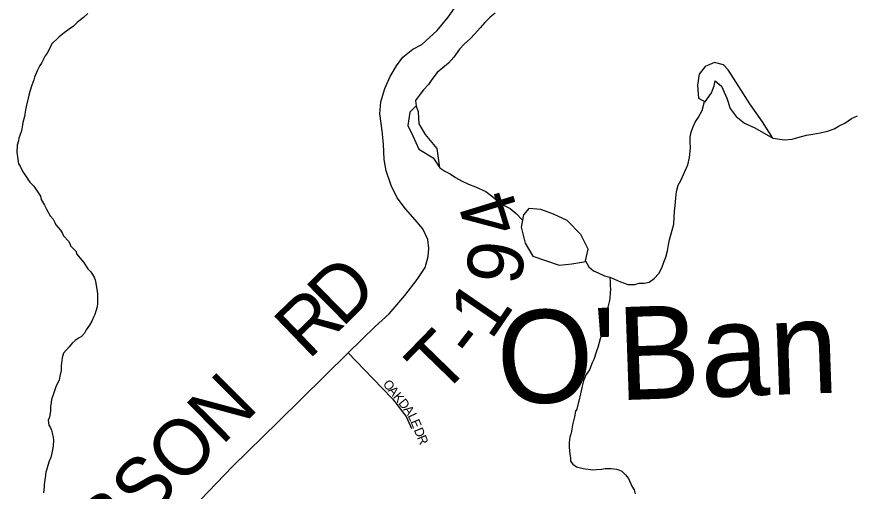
# Model space of a CAD drawing. Extents: x 1310247 to 1664935, y 235267 to 584339.
# Drawn here: x 1483842 to 1488343, y 455951 to 458503 of the extents above; entities that cross this region are included whole.
import ezdxf

# ---------------------------------------------------------------- set-up
doc = ezdxf.new("R2010")
doc.units = 0
for name, color, linetype in [('GM_X_Minor_Lake', 7, 'Continuous'), ('GM_X_Minor_River', 7, 'Continuous'), ('GM_X_Minor_River_Text', 7, 'Continuous'), ('GM_X_Township_Road', 7, 'Continuous'), ('GM_X_Township_Road_Text', 7, 'Continuous'), ('GM_X_Township_Subdivision', 7, 'Continuous'), ('GM_X_Township_Subdivision_Text', 7, 'Continuous')]:
    doc.layers.add(name, color=color, linetype=linetype)

msp = doc.modelspace()

# ---------------------------------------------------------------- linework, layer by layer
at = {"layer": 'GM_X_Minor_Lake'}
for points in [[(1487910.8, 457850), (1487853.9, 457937.6), (1487785.9, 458035), (1487727.8, 458128.3), (1487669.6, 458217.5), (1487644.1, 458244.1), (1487596.3, 458257), (1487545.9, 458235.9), (1487513, 458194.5), (1487505.7, 458134.6), (1487510.3, 458064.4), (1487545.9, 458045.7), (1487580.9, 458093.1)], [(1487580.9, 458093.1), (1487593.7, 458130.9), (1487600.3, 458158.8), (1487633.7, 458130.1), (1487662.4, 458065.5), (1487681.2, 458009), (1487712.4, 457966.4), (1487757.7, 457931.4), (1487813.2, 457906.3), (1487910.8, 457850)], [(1486902.4, 457190.1), (1486917.1, 457252.7), (1486876.7, 457331.6), (1486804.2, 457407.1), (1486730.9, 457440.6), (1486661.3, 457465.9), (1486597.4, 457471.2), (1486568.7, 457437.7), (1486555.3, 457371.9), (1486577.5, 457285.3), (1486618.1, 457216.4)], [(1486618.1, 457216.4), (1486761.2, 457167.6), (1486829.4, 457174.3), (1486904.4, 457186.4)]]:
    msp.add_lwpolyline(points, dxfattribs=at)
at = {"layer": 'GM_X_Minor_River'}
for points in [[(1484224.3, 458521.3), (1484201.7, 458499.9), (1484166.9, 458472.7), (1484148.4, 458453.2), (1484123.9, 458435.8), (1484097.3, 458416.5), (1484070.7, 458395.1), (1484029.6, 458356.1), (1484025.3, 458344.2), (1484006.3, 458306.7), (1483995.9, 458292.9), (1483974.8, 458253.4), (1483966.5, 458241.6), (1483953.8, 458215.9), (1483938.8, 458178.2), (1483934.5, 458164.3), (1483923.7, 458134.6), (1483912.8, 458100.8), (1483908.3, 458080.9), (1483903.8, 458065), (1483894.9, 458027.2), (1483890.4, 458011.3), (1483885.6, 457979.3), (1483883.3, 457967.4), (1483874.4, 457933.5), (1483874.1, 457921.5), (1483867.3, 457889.7), (1483858.6, 457863.9), (1483854.3, 457850), (1483851.9, 457836), (1483845.3, 457812.1), (1483842.3, 457774.1), (1483845.7, 457750), (1483852.7, 457711.8), (1483860.5, 457699.6), (1483875.7, 457669.1), (1483883.4, 457656.9), (1483912.4, 457614.1), (1483933.9, 457591.5), (1483970.7, 457538.4), (1483974.2, 457520.3), (1483991.5, 457489.8), (1484003, 457467.5), (1484022.1, 457432.9), (1484037.7, 457414.5), (1484047.3, 457396.2)], [(1486415.6, 458523.1), (1486389, 458501.7), (1486360.2, 458472.4), (1486335.3, 458443), (1486306.5, 458411.7), (1486281.7, 458384.2), (1486250.9, 458357), (1486224.1, 458329.6), (1486193, 458286.3), (1486166, 458253), (1486104.6, 458202.4), (1486075.6, 458165.1), (1486056.9, 458139.5), (1486030, 458110.2), (1486007.2, 458078.7), (1485988.5, 458053.1), (1485990.5, 458023.7)], [(1486118.3, 457690.8), (1486103.8, 457795.2), (1486041.3, 457870.5), (1486006.5, 457927.2), (1486003.8, 457991.4), (1485990.5, 458023.7), (1485957.8, 457990.2), (1485946.3, 457918.4), (1485973.1, 457861.8)], [(1487032.4, 457101.8), (1487058.2, 457091.1), (1487089.9, 457078.3), (1487129.6, 457063.3), (1487165.7, 457062.4), (1487191.9, 457069.8), (1487218, 457071.1), (1487244.2, 457076.5), (1487270.8, 457095.8), (1487297.6, 457123.2), (1487312.4, 457152.9), (1487323.2, 457182.6), (1487333.9, 457210.4), (1487342.8, 457244.2), (1487349.6, 457276.1), (1487354.4, 457304), (1487367.7, 457355.8), (1487376.6, 457387.6), (1487379.6, 457425.6), (1487380.3, 457455.6), (1487385.2, 457487.5), (1487388.2, 457527.5), (1487391.1, 457563.5), (1487400, 457597.3), (1487414.7, 457623), (1487436, 457670.5), (1487453, 457706.1), (1487462, 457745.9), (1487467.4, 457797.9), (1487466.2, 457830), (1487464.9, 457856), (1487471.5, 457881.9), (1487480.2, 457907.7), (1487493, 457935.4), (1487509.7, 457963), (1487530.7, 457998.6), (1487542.6, 458047.4)], [(1487910.8, 457850), (1487935.7, 457846.3), (1487973.7, 457841.3), (1488013.9, 457844.3), (1488044.2, 457853.6), (1488090.6, 457866.4), (1488124.8, 457871.6), (1488165.1, 457878.6), (1488203.4, 457887.7), (1488239.8, 457900.8), (1488266.3, 457916.1), (1488296.8, 457931.4), (1488333.5, 457956.5), (1488365.9, 457969.7)], [(1485973.1, 457861.8), (1486005.7, 457791), (1486082.7, 457743.5), (1486118.3, 457690.8)], [(1486118.3, 457690.8), (1486145, 457672.7), (1486174.7, 457657.9), (1486202.3, 457639.2), (1486235.9, 457620.4), (1486273.5, 457603.4), (1486311.2, 457588.4), (1486366.7, 457563), (1486404.1, 457534), (1486429.6, 457513.4), (1486461.1, 457490.6), (1486496.7, 457471.6), (1486530, 457444.8), (1486562.9, 457409.4)], [(1484047.3, 457396.2), (1484053, 457384), (1484078.3, 457355.3), (1484087.9, 457337.1), (1484093.6, 457324.9), (1484120.9, 457296.1), (1484128.6, 457283.9), (1484132.3, 457271.8), (1484161.6, 457241), (1484163.3, 457228.9), (1484202.3, 457183.8), (1484225.4, 457147.2), (1484241.1, 457130.8), (1484258.4, 457102.3), (1484264, 457088.1), (1484267.6, 457070), (1484274.5, 457025.7), (1484276.2, 457013.7), (1484277.4, 456981.6), (1484276.9, 456961.6), (1484274.4, 456943.6), (1484267.8, 456919.7), (1484263.3, 456901.8), (1484254.9, 456888), (1484246.4, 456866.2), (1484233.8, 456844.5), (1484215.1, 456819), (1484206.6, 456801.1), (1484190.1, 456783.5), (1484177.9, 456775.9), (1484157.5, 456762.4), (1484141, 456746.8), (1484124.5, 456727.2), (1484093.6, 456693.9), (1484086.9, 456668.1), (1484084.5, 456654.1), (1484081.8, 456626.1), (1484081.2, 456600.1), (1484074.4, 456570.2), (1484069.8, 456548.3), (1484061.4, 456532.5), (1484052.9, 456512.7), (1484037.7, 456469), (1484029.1, 456445.2), (1484026.7, 456429.3), (1484024.1, 456405.3), (1484023.5, 456383.3), (1484018.6, 456349.4), (1484012.2, 456333.5), (1484013.9, 456319.5), (1484015.6, 456307.4), (1484023.2, 456293.2), (1484028.9, 456279), (1484032.5, 456264.9), (1484037.9, 456240.7), (1484039.6, 456226.6), (1484038.8, 456194.6), (1484031.8, 456156.7), (1484025.1, 456132.9), (1484016.6, 456113.1), (1484010, 456089.2), (1484003.5, 456069.3), (1483999.1, 456053.4), (1483996.6, 456035.5), (1483994, 456013.5), (1483989.4, 455987.6), (1483989.1, 455975.6), (1483986.2, 455943.6)], [(1486902.4, 457190.1), (1486919.6, 457158.7), (1486945.1, 457136), (1486970.8, 457125.4), (1487004.5, 457110.5), (1487032.4, 457101.8)], [(1487032.4, 457101.8), (1487035.2, 457073.8), (1487034.7, 457053.8), (1487036.3, 457039.8), (1487035.7, 457015.7), (1487033.1, 456991.8), (1487030.7, 456977.8), (1487021.8, 456942), (1487014.7, 456900.1), (1487012.3, 456884.1), (1487005.5, 456852.3), (1486998.8, 456824.4), (1486994.4, 456812.5), (1486981.3, 456770.8), (1486968.2, 456725), (1486961.6, 456705.2), (1486946.4, 456659.5), (1486938, 456641.7), (1486923, 456604), (1486906.3, 456578.4), (1486891.4, 456544.8), (1486882.4, 456509), (1486875.6, 456475.1), (1486866.5, 456435.2), (1486862.2, 456423.3), (1486855.4, 456393.5), (1486849.1, 456381.6), (1486842.3, 456351.8), (1486833.2, 456307.9), (1486826.3, 456272.1), (1486823.9, 456258.1), (1486817.5, 456242.2), (1486814.8, 456214.3), (1486814.1, 456186.2), (1486817.2, 456152.1), (1486820.7, 456130), (1486822.2, 456113.9), (1486833.9, 456097.6), (1486853.6, 456083.1), (1486889.4, 456074.1), (1486901.4, 456071.8), (1486929.4, 456069.1), (1486941.4, 456066.7), (1486961.5, 456068.2), (1486989.6, 456069.5), (1487007.7, 456073), (1487039.8, 456074.2), (1487053.8, 456071.8), (1487069.8, 456069.4), (1487081.8, 456067.1), (1487097.6, 456058.7), (1487117.2, 456040.1), (1487132.7, 456019.7), (1487151.7, 455979.1), (1487163.2, 455958.8), (1487168.7, 455936.6)]]:
    msp.add_lwpolyline(points, dxfattribs=at)
at = {"layer": 'GM_X_Township_Road'}
for points in [[(1486043.1, 458373.9), (1486103.7, 458429.3), (1486163.9, 458500.5), (1486209.3, 458567.9), (1486258.5, 458637.8), (1486344, 458733.7), (1486413.3, 458810.8), (1486439.2, 458846.4), (1486461.2, 458880.8), (1486487.8, 458934.5), (1486695.4, 459426.9), (1486740.6, 459527.6), (1486804.3, 459634.4), (1486876.3, 459694.1), (1486970.8, 459788.6), (1487164.1, 459969.1)], [(1484747.5, 455818.2), (1485003.6, 456084.8), (1485248.2, 456325.5), (1485624.7, 456695.2), (1485771.2, 456837.7), (1485846.5, 456906.3), (1485930.1, 457004.8), (1485997.2, 457090.6), (1486040.2, 457155.1), (1486056.4, 457214), (1486059, 457258.7), (1486053.6, 457304.3), (1486026.7, 457362.1), (1485986.3, 457410.5), (1485933.9, 457471), (1485888.2, 457530.1), (1485855.9, 457596), (1485829, 457675.3), (1485818.3, 457735.8), (1485816.1, 457817.1), (1485808.2, 457889.5), (1485795.3, 457981), (1485800.5, 458045.1), (1485823.2, 458117), (1485851.7, 458181.2), (1485885.4, 458238.8), (1485919.7, 458285.4), (1485972.8, 458328.8), (1486021.4, 458354.1), (1486043.1, 458373.9)]]:
    msp.add_lwpolyline(points, dxfattribs=at)
at = {"layer": 'GM_X_Township_Subdivision'}
msp.add_lwpolyline([(1485624.7, 456695.2), (1485758.4, 456558.5), (1485864.6, 456449), (1485937.2, 456353.7), (1485966.5, 456288.5)], dxfattribs=at)

# ---------------------------------------------------------------- texts
at = {"layer": 'GM_X_Minor_River_Text'}
msp.add_text("O'Ban", height=499.99, rotation=2.0058, dxfattribs=at).set_placement((1486433.2, 456417.9))
at = {"layer": 'GM_X_Township_Road_Text'}
for s, rotation, p in [('4', 107.1187, (1486565.2, 457375)), ('9', 82.4757, (1486552.7, 457052.7)), ('D', 44.6423, (1485591.9, 456827.3)), ('1', 55.5933, (1486393.9, 456758.2)), ('R', 43.9264, (1485411.6, 456653.5)), ('T', 45.7879, (1486126.5, 456456.7)), ('-', 52.2369, (1486307.1, 456645.3)), ('GIBSON', 44.8784, (1484045.6, 455296.4))]:
    msp.add_text(s, height=300, rotation=rotation, dxfattribs=at).set_placement(p)
at = {"layer": 'GM_X_Township_Subdivision_Text'}
for s, rotation, p in [('O', 309.1172, (1485809.1, 456526.5)), ('A', 309.1002, (1485836.8, 456492.3)), ('K', 309.1002, (1485864.6, 456458.2)), ('D', 309.1041, (1485892.4, 456424)), ('A', 306.4853, (1485919.7, 456390.4)), ('L', 295.4774, (1485944.6, 456357.2)), ('E', 292.4812, (1485959.4, 456326)), ('D', 292.2803, (1485977.9, 456281.3)), ('R', 292.3054, (1485994.6, 456240.6))]:
    msp.add_text(s, height=50, rotation=rotation, dxfattribs=at).set_placement(p)

doc.saveas('drawing.dxf')
